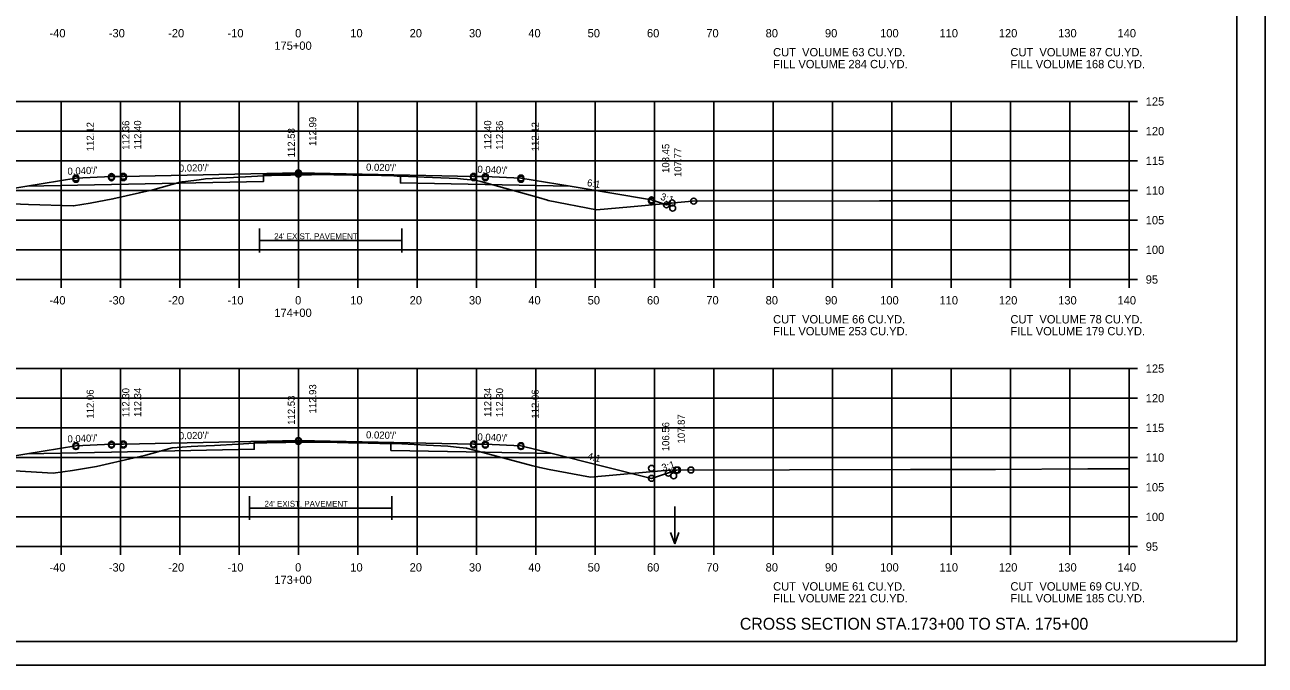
# Model space of a CAD drawing. Extents: x 1175611 to 1176402, y -433344 to -416213.
# Drawn here: x 1175734.9 to 1175943.9, y -427370.1 to -427262.2 of the extents above; entities that cross this region are included whole.
import ezdxf

# ---------------------------------------------------------------- set-up
doc = ezdxf.new("R2010")
doc.units = 0
for name, color, linetype in [('Default', 7, 'Continuous'), ('R_Alt Surface', 7, 'Continuous'), ('R_Axis', 7, 'Continuous'), ('R_Axis Annot', 7, 'Continuous'), ('R_Border', 7, 'Continuous'), ('R_Draft', 7, 'Continuous'), ('R_Exist Surface', 7, 'Continuous'), ('R_Fin Surface', 7, 'Continuous'), ('R_Grid', 7, 'Continuous'), ('R_No Plot', 7, 'Continuous'), ('R_Water Annot', 7, 'Continuous'), ('R_Xsect Elev', 7, 'Continuous'), ('R_Xsect Slope', 7, 'Continuous')]:
    doc.layers.add(name, color=color, linetype=linetype)

msp = doc.modelspace()

# ---------------------------------------------------------------- linework, layer by layer
at = {"layer": 'R_Alt Surface'}
for p, q in [((1175786.39, -427298.52), (1175774.39, -427298.52)), ((1175786.39, -427298.52), (1175798.39, -427298.52)), ((1175784.74, -427343.6), (1175772.74, -427343.6)), ((1175784.74, -427343.6), (1175796.74, -427343.6))]:
    msp.add_line(p, q, dxfattribs=at)
for points in [[(1175735.2, -427289.37), (1175749.47, -427289.09), (1175775.07, -427288.58), (1175775.07, -427287.41), (1175780.97, -427287.29), (1175798.15, -427287.63), (1175798.16, -427288.8), (1175812.47, -427289.09), (1175826.75, -427289.37)], [(1175774.39, -427300.52), (1175774.39, -427296.52)], [(1175798.39, -427300.52), (1175798.39, -427296.52)], [(1175735.2, -427334.47), (1175749.47, -427334.19), (1175773.53, -427333.7), (1175773.53, -427332.54), (1175780.97, -427332.39), (1175796.54, -427332.7), (1175796.55, -427333.87), (1175812.47, -427334.19), (1175823.75, -427334.41)], [(1175772.74, -427345.6), (1175772.74, -427341.6)], [(1175796.74, -427345.6), (1175796.74, -427341.6)]]:
    msp.add_lwpolyline(points, dxfattribs=at)
at = {"layer": 'R_Axis'}
for p, q in [((1175920.97, -427305.09), (1175920.97, -427275.09)), ((1175922.37, -427275.09), (1175920.97, -427275.09)), ((1175922.37, -427280.09), (1175920.97, -427280.09)), ((1175922.37, -427285.09), (1175920.97, -427285.09)), ((1175922.37, -427290.09), (1175920.97, -427290.09)), ((1175922.37, -427295.09), (1175920.97, -427295.09)), ((1175922.37, -427300.09), (1175920.97, -427300.09)), ((1175640.97, -427305.09), (1175920.97, -427305.09)), ((1175740.97, -427306.49), (1175740.97, -427305.09)), ((1175750.97, -427306.49), (1175750.97, -427305.09)), ((1175760.97, -427306.49), (1175760.97, -427305.09)), ((1175770.97, -427306.49), (1175770.97, -427305.09)), ((1175780.97, -427306.49), (1175780.97, -427305.09)), ((1175790.97, -427306.49), (1175790.97, -427305.09)), ((1175800.97, -427306.49), (1175800.97, -427305.09)), ((1175810.97, -427306.49), (1175810.97, -427305.09)), ((1175820.97, -427306.49), (1175820.97, -427305.09)), ((1175830.97, -427306.49), (1175830.97, -427305.09)), ((1175840.97, -427306.49), (1175840.97, -427305.09)), ((1175850.97, -427306.49), (1175850.97, -427305.09)), ((1175860.97, -427306.49), (1175860.97, -427305.09)), ((1175870.97, -427306.49), (1175870.97, -427305.09)), ((1175880.97, -427306.49), (1175880.97, -427305.09)), ((1175890.97, -427306.49), (1175890.97, -427305.09)), ((1175900.97, -427306.49), (1175900.97, -427305.09)), ((1175910.97, -427306.49), (1175910.97, -427305.09)), ((1175920.97, -427306.49), (1175920.97, -427305.09)), ((1175922.37, -427305.09), (1175920.97, -427305.09)), ((1175920.97, -427350.09), (1175920.97, -427320.09)), ((1175922.37, -427320.09), (1175920.97, -427320.09)), ((1175922.37, -427325.09), (1175920.97, -427325.09)), ((1175922.37, -427330.09), (1175920.97, -427330.09)), ((1175922.37, -427335.09), (1175920.97, -427335.09)), ((1175922.37, -427340.09), (1175920.97, -427340.09)), ((1175922.37, -427345.09), (1175920.97, -427345.09)), ((1175640.97, -427350.09), (1175920.97, -427350.09)), ((1175740.97, -427351.49), (1175740.97, -427350.09)), ((1175750.97, -427351.49), (1175750.97, -427350.09)), ((1175760.97, -427351.49), (1175760.97, -427350.09)), ((1175770.97, -427351.49), (1175770.97, -427350.09)), ((1175780.97, -427351.49), (1175780.97, -427350.09)), ((1175790.97, -427351.49), (1175790.97, -427350.09)), ((1175800.97, -427351.49), (1175800.97, -427350.09)), ((1175810.97, -427351.49), (1175810.97, -427350.09)), ((1175820.97, -427351.49), (1175820.97, -427350.09)), ((1175830.97, -427351.49), (1175830.97, -427350.09)), ((1175840.97, -427351.49), (1175840.97, -427350.09)), ((1175850.97, -427351.49), (1175850.97, -427350.09)), ((1175860.97, -427351.49), (1175860.97, -427350.09)), ((1175870.97, -427351.49), (1175870.97, -427350.09)), ((1175880.97, -427351.49), (1175880.97, -427350.09)), ((1175890.97, -427351.49), (1175890.97, -427350.09)), ((1175900.97, -427351.49), (1175900.97, -427350.09)), ((1175910.97, -427351.49), (1175910.97, -427350.09)), ((1175920.97, -427351.49), (1175920.97, -427350.09)), ((1175922.37, -427350.09), (1175920.97, -427350.09))]:
    msp.add_line(p, q, dxfattribs=at)
at = {"layer": 'R_Border'}
for q in [(1175939.15, -427160.63), (1175622.97, -427366.09)]:
    msp.add_line((1175939.15, -427366.09), q, dxfattribs=at)
at = {"layer": 'R_Exist Surface'}
for points in [[(1175725.82, -427292.07), (1175735.49, -427292.44), (1175743.09, -427292.68), (1175745.86, -427292.2), (1175749.7, -427291.52), (1175754.18, -427290.46), (1175756.44, -427289.98), (1175761.06, -427288.71), (1175761.37, -427288.62), (1175761.95, -427288.56), (1175764.23, -427288.28), (1175765.32, -427288.14), (1175767.68, -427288.02), (1175770.01, -427287.89), (1175775.07, -427287.6), (1175776.41, -427287.57), (1175779.64, -427287.49), (1175781.83, -427287.45), (1175783.18, -427287.43), (1175785.21, -427287.41), (1175785.93, -427287.4), (1175786.21, -427287.4), (1175786.39, -427287.41), (1175786.93, -427287.43), (1175788.12, -427287.46), (1175788.83, -427287.48), (1175790.16, -427287.5), (1175791.44, -427287.52), (1175792.05, -427287.52), (1175792.73, -427287.53), (1175794.96, -427287.59), (1175797.04, -427287.64), (1175797.6, -427287.65), (1175798.15, -427287.66), (1175802.17, -427287.85), (1175807.78, -427288.09), (1175808.77, -427288.16), (1175810.71, -427288.35), (1175811.01, -427288.38), (1175811.71, -427288.57), (1175821.41, -427291.29), (1175822.97, -427291.73), (1175823.05, -427291.75), (1175831.23, -427293.36), (1175836.95, -427292.83), (1175847.31, -427291.88), (1175878.92, -427291.85), (1175903.83, -427291.81), (1175915.84, -427291.82), (1175920.97, -427291.83)], [(1175733.12, -427337.35), (1175739.61, -427337.74), (1175742.89, -427337.24), (1175746.96, -427336.57), (1175753.26, -427335.15), (1175754.28, -427334.92), (1175755.28, -427334.67), (1175759.7, -427333.47), (1175761.38, -427333.35), (1175762.9, -427333.25), (1175764.04, -427333.17), (1175766.8, -427333.03), (1175770.83, -427332.82), (1175773.53, -427332.68), (1175777.82, -427332.57), (1175778.86, -427332.54), (1175783.43, -427332.49), (1175784.42, -427332.48), (1175784.48, -427332.48), (1175784.74, -427332.49), (1175785.55, -427332.51), (1175789.39, -427332.61), (1175790.38, -427332.59), (1175790.7, -427332.59), (1175794.67, -427332.7), (1175795.43, -427332.72), (1175796.35, -427332.72), (1175796.54, -427332.72), (1175798.42, -427332.8), (1175802.56, -427332.99), (1175806.17, -427333.16), (1175807.57, -427333.31), (1175809.29, -427333.5), (1175820.46, -427336.48), (1175821.63, -427336.79), (1175823.21, -427337.09), (1175830.17, -427338.39), (1175834.56, -427337.98), (1175843.34, -427337.19), (1175884.15, -427337.1), (1175898.43, -427337.08), (1175914, -427336.99), (1175918.39, -427336.96), (1175920.97, -427336.97)]]:
    msp.add_lwpolyline(points, dxfattribs=at)
at = {"layer": 'R_Fin Surface'}
for points in [[(1175709.74, -427292), (1175715.1, -427293.78), (1175721.47, -427291.66), (1175735.2, -427289.37), (1175743.47, -427287.99), (1175749.47, -427287.75), (1175751.47, -427287.71), (1175780.97, -427287.12), (1175810.47, -427287.71), (1175812.47, -427287.75), (1175818.47, -427287.99), (1175826.75, -427289.37), (1175840.47, -427291.66), (1175843, -427292.5), (1175843.95, -427292.19)], [(1175710.32, -427336.77), (1175715.88, -427338.62), (1175721.47, -427336.76), (1175735.2, -427334.47), (1175743.47, -427333.09), (1175749.47, -427332.85), (1175751.47, -427332.81), (1175780.97, -427332.22), (1175810.47, -427332.81), (1175812.47, -427332.85), (1175818.47, -427333.09), (1175823.75, -427334.41), (1175840.47, -427338.59), (1175844.69, -427337.19)]]:
    msp.add_lwpolyline(points, dxfattribs=at)
at = {"layer": 'R_Grid'}
for p, q in [((1175640.97, -427275.09), (1175920.97, -427275.09)), ((1175740.97, -427305.09), (1175740.97, -427275.09)), ((1175750.97, -427305.09), (1175750.97, -427275.09)), ((1175760.97, -427305.09), (1175760.97, -427275.09)), ((1175770.97, -427305.09), (1175770.97, -427275.09)), ((1175780.97, -427305.09), (1175780.97, -427275.09)), ((1175790.97, -427305.09), (1175790.97, -427275.09)), ((1175800.97, -427305.09), (1175800.97, -427275.09)), ((1175810.97, -427305.09), (1175810.97, -427275.09)), ((1175820.97, -427305.09), (1175820.97, -427275.09)), ((1175830.97, -427305.09), (1175830.97, -427275.09)), ((1175840.97, -427305.09), (1175840.97, -427275.09)), ((1175850.97, -427305.09), (1175850.97, -427275.09)), ((1175860.97, -427305.09), (1175860.97, -427275.09)), ((1175870.97, -427305.09), (1175870.97, -427275.09)), ((1175880.97, -427305.09), (1175880.97, -427275.09)), ((1175890.97, -427305.09), (1175890.97, -427275.09)), ((1175900.97, -427305.09), (1175900.97, -427275.09)), ((1175910.97, -427305.09), (1175910.97, -427275.09)), ((1175920.97, -427305.09), (1175920.97, -427275.09)), ((1175640.97, -427280.09), (1175920.97, -427280.09)), ((1175640.97, -427285.09), (1175920.97, -427285.09)), ((1175640.97, -427290.09), (1175920.97, -427290.09)), ((1175640.97, -427295.09), (1175920.97, -427295.09)), ((1175640.97, -427300.09), (1175920.97, -427300.09)), ((1175640.97, -427305.09), (1175920.97, -427305.09)), ((1175640.97, -427320.09), (1175920.97, -427320.09)), ((1175740.97, -427350.09), (1175740.97, -427320.09)), ((1175750.97, -427350.09), (1175750.97, -427320.09)), ((1175760.97, -427350.09), (1175760.97, -427320.09)), ((1175770.97, -427350.09), (1175770.97, -427320.09)), ((1175780.97, -427350.09), (1175780.97, -427320.09)), ((1175790.97, -427350.09), (1175790.97, -427320.09)), ((1175800.97, -427350.09), (1175800.97, -427320.09)), ((1175810.97, -427350.09), (1175810.97, -427320.09)), ((1175820.97, -427350.09), (1175820.97, -427320.09)), ((1175830.97, -427350.09), (1175830.97, -427320.09)), ((1175840.97, -427350.09), (1175840.97, -427320.09)), ((1175850.97, -427350.09), (1175850.97, -427320.09)), ((1175860.97, -427350.09), (1175860.97, -427320.09)), ((1175870.97, -427350.09), (1175870.97, -427320.09)), ((1175880.97, -427350.09), (1175880.97, -427320.09)), ((1175890.97, -427350.09), (1175890.97, -427320.09)), ((1175900.97, -427350.09), (1175900.97, -427320.09)), ((1175910.97, -427350.09), (1175910.97, -427320.09)), ((1175920.97, -427350.09), (1175920.97, -427320.09)), ((1175640.97, -427325.09), (1175920.97, -427325.09)), ((1175640.97, -427330.09), (1175920.97, -427330.09)), ((1175640.97, -427335.09), (1175920.97, -427335.09)), ((1175640.97, -427340.09), (1175920.97, -427340.09)), ((1175640.97, -427345.09), (1175920.97, -427345.09)), ((1175640.97, -427350.09), (1175920.97, -427350.09))]:
    msp.add_line(p, q, dxfattribs=at)
at = {"layer": 'R_No Plot'}
msp.add_line((1175610.57, -427370.07), (1175943.91, -427370.07), dxfattribs=at)
msp.add_lwpolyline([(1175610.57, -427156.73), (1175943.91, -427156.73), (1175943.91, -427370.07), (1175610.57, -427370.07)], close=True, dxfattribs=at)
for centre in [(1175743.47, -427287.99), (1175743.47, -427288.2), (1175749.47, -427287.75), (1175749.47, -427287.96), (1175751.47, -427287.71), (1175751.47, -427287.92), (1175780.97, -427287.12), (1175780.97, -427287.33), (1175810.47, -427287.71), (1175810.47, -427287.92), (1175812.47, -427287.75), (1175812.47, -427287.96), (1175818.47, -427287.99), (1175818.47, -427288.2), (1175840.47, -427291.66), (1175840.47, -427291.87), (1175843, -427292.5), (1175843, -427292.5), (1175843.95, -427292.19), (1175843.95, -427292.19), (1175844.04, -427293.06), (1175847.59, -427291.88), (1175743.47, -427333.09), (1175749.47, -427332.85), (1175749.47, -427333), (1175751.47, -427332.81), (1175751.47, -427332.96), (1175780.97, -427332.22), (1175780.97, -427332.37), (1175810.47, -427332.81), (1175810.47, -427332.96), (1175812.47, -427332.85), (1175812.47, -427333), (1175818.47, -427333.09), (1175743.47, -427333.24), (1175818.47, -427333.24), (1175840.47, -427336.9), (1175844.69, -427337.19), (1175844.87, -427337.19), (1175847.12, -427337.18), (1175840.47, -427338.59), (1175843.32, -427337.71), (1175844.21, -427338.15)]:
    msp.add_circle(centre, 0.5, dxfattribs=at)
at = {"layer": 'R_Water Annot'}
for p, q in [((1175844.39, -427343.35), (1175844.39, -427349.63)), ((1175844.39, -427349.63), (1175843.69, -427347.71)), ((1175844.39, -427349.63), (1175845.09, -427347.71))]:
    msp.add_line(p, q, dxfattribs=at)

# ---------------------------------------------------------------- texts
at = {"layer": 'Default'}
for s, p in [('CUT  VOLUME 63 CU.YD.', (1175860.97, -427267.49)), ('CUT  VOLUME 87 CU.YD.', (1175900.97, -427267.49)), ('FILL VOLUME 284 CU.YD.', (1175860.97, -427269.49)), ('FILL VOLUME 168 CU.YD.', (1175900.97, -427269.49)), ('CUT  VOLUME 66 CU.YD.', (1175860.97, -427312.49)), ('CUT  VOLUME 78 CU.YD.', (1175900.97, -427312.49)), ('FILL VOLUME 253 CU.YD.', (1175860.97, -427314.49)), ('FILL VOLUME 179 CU.YD.', (1175900.97, -427314.49)), ('CUT  VOLUME 61 CU.YD.', (1175860.97, -427357.49)), ('CUT  VOLUME 69 CU.YD.', (1175900.97, -427357.49)), ('FILL VOLUME 221 CU.YD.', (1175860.97, -427359.49)), ('FILL VOLUME 185 CU.YD.', (1175900.97, -427359.49))]:
    msp.add_text(s, height=1.4, dxfattribs=at).set_placement(p)
at = {"layer": 'R_Alt Surface'}
for p in [(1175776.89, -427298.3), (1175775.25, -427343.38)]:
    msp.add_text("24' EXIST. PAVEMENT", height=1, dxfattribs=at).set_placement(p)
at = {"layer": 'R_Axis Annot'}
for s, p in [('-40', (1175739.01, -427264.29)), ('-30', (1175749.01, -427264.29)), ('-20', (1175759.01, -427264.29)), ('-10', (1175769.01, -427264.29)), ('0', (1175780.41, -427264.29)), ('10', (1175789.71, -427264.29)), ('20', (1175799.71, -427264.29)), ('30', (1175809.71, -427264.29)), ('40', (1175819.71, -427264.29)), ('50', (1175829.71, -427264.29)), ('60', (1175839.71, -427264.29)), ('70', (1175849.71, -427264.29)), ('80', (1175859.71, -427264.29)), ('90', (1175869.71, -427264.29)), ('100', (1175879.01, -427264.29)), ('110', (1175889.01, -427264.29)), ('120', (1175899.01, -427264.29)), ('130', (1175909.01, -427264.29)), ('140', (1175919.01, -427264.29)), ('175+00', (1175776.91, -427266.39)), ('125', (1175923.77, -427275.79)), ('120', (1175923.77, -427280.79)), ('115', (1175923.77, -427285.79)), ('110', (1175923.77, -427290.79)), ('105', (1175923.77, -427295.79)), ('100', (1175923.77, -427300.79)), ('95', (1175923.77, -427305.79)), ('-40', (1175739.01, -427309.29)), ('-30', (1175749.01, -427309.29)), ('-20', (1175759.01, -427309.29)), ('-10', (1175769.01, -427309.29)), ('0', (1175780.41, -427309.29)), ('10', (1175789.71, -427309.29)), ('20', (1175799.71, -427309.29)), ('30', (1175809.71, -427309.29)), ('40', (1175819.71, -427309.29)), ('50', (1175829.71, -427309.29)), ('60', (1175839.71, -427309.29)), ('70', (1175849.71, -427309.29)), ('80', (1175859.71, -427309.29)), ('90', (1175869.71, -427309.29)), ('100', (1175879.01, -427309.29)), ('110', (1175889.01, -427309.29)), ('120', (1175899.01, -427309.29)), ('130', (1175909.01, -427309.29)), ('140', (1175919.01, -427309.29)), ('174+00', (1175776.91, -427311.39)), ('125', (1175923.77, -427320.79)), ('120', (1175923.77, -427325.79)), ('115', (1175923.77, -427330.79)), ('110', (1175923.77, -427335.79)), ('105', (1175923.77, -427340.79)), ('100', (1175923.77, -427345.79)), ('95', (1175923.77, -427350.79)), ('-40', (1175739.01, -427354.29)), ('-30', (1175749.01, -427354.29)), ('-20', (1175759.01, -427354.29)), ('-10', (1175769.01, -427354.29)), ('0', (1175780.41, -427354.29)), ('10', (1175789.71, -427354.29)), ('20', (1175799.71, -427354.29)), ('30', (1175809.71, -427354.29)), ('40', (1175819.71, -427354.29)), ('50', (1175829.71, -427354.29)), ('60', (1175839.71, -427354.29)), ('70', (1175849.71, -427354.29)), ('80', (1175859.71, -427354.29)), ('90', (1175869.71, -427354.29)), ('100', (1175879.01, -427354.29)), ('110', (1175889.01, -427354.29)), ('120', (1175899.01, -427354.29)), ('130', (1175909.01, -427354.29)), ('140', (1175919.01, -427354.29)), ('173+00', (1175776.91, -427356.39))]:
    msp.add_text(s, height=1.4, dxfattribs=at).set_placement(p)
at = {"layer": 'R_Draft'}
msp.add_text('CROSS SECTION STA.173+00 TO STA. 175+00', height=2, dxfattribs=at).set_placement((1175855.37, -427364.09))
at = {"layer": 'R_Xsect Elev'}
for s, p in [('112.99', (1175783.97, -427282.6)), ('112.12', (1175746.47, -427283.47)), ('112.36', (1175752.47, -427283.23)), ('112.40', (1175754.47, -427283.19)), ('112.58', (1175780.37, -427284.5)), ('112.40', (1175813.47, -427283.19)), ('112.36', (1175815.47, -427283.23)), ('112.12', (1175821.47, -427283.47)), ('108.45', (1175843.47, -427287.13)), ('107.77', (1175845.52, -427287.82)), ('112.06', (1175746.47, -427328.52)), ('112.30', (1175752.47, -427328.28)), ('112.34', (1175754.47, -427328.24)), ('112.93', (1175783.97, -427327.65)), ('112.34', (1175813.47, -427328.24)), ('112.30', (1175815.47, -427328.28)), ('112.06', (1175821.47, -427328.52)), ('112.53', (1175780.37, -427329.56)), ('107.87', (1175846.09, -427332.71)), ('106.56', (1175843.47, -427334.02))]:
    msp.add_text(s, height=1.2, rotation=90, dxfattribs=at).set_placement(p)
at = {"layer": 'R_Xsect Slope'}
for s, rotation, p in [("0.040'/'", 2.2906, (1175742.07, -427287.45)), ("0.020'/'", 1.1458, (1175760.83, -427286.93)), ("0.020'/'", 358.8542, (1175792.36, -427286.75)), ("0.040'/'", 357.7094, (1175811.12, -427287.1)), ('6:1', 350.5377, (1175829.55, -427289.33)), ('3:1', 341.5651, (1175841.89, -427291.61)), ("0.040'/'", 2.2906, (1175742.07, -427332.55)), ("0.020'/'", 1.1458, (1175760.83, -427332.02)), ("0.020'/'", 358.8542, (1175792.36, -427331.85)), ("0.040'/'", 357.7094, (1175811.12, -427332.2)), ('4:1', 345.9638, (1175829.59, -427335.36)), ('3:1', 18.4349, (1175842.42, -427337.42))]:
    msp.add_text(s, height=1.2, rotation=rotation, dxfattribs=at).set_placement(p)

doc.saveas('drawing.dxf')
